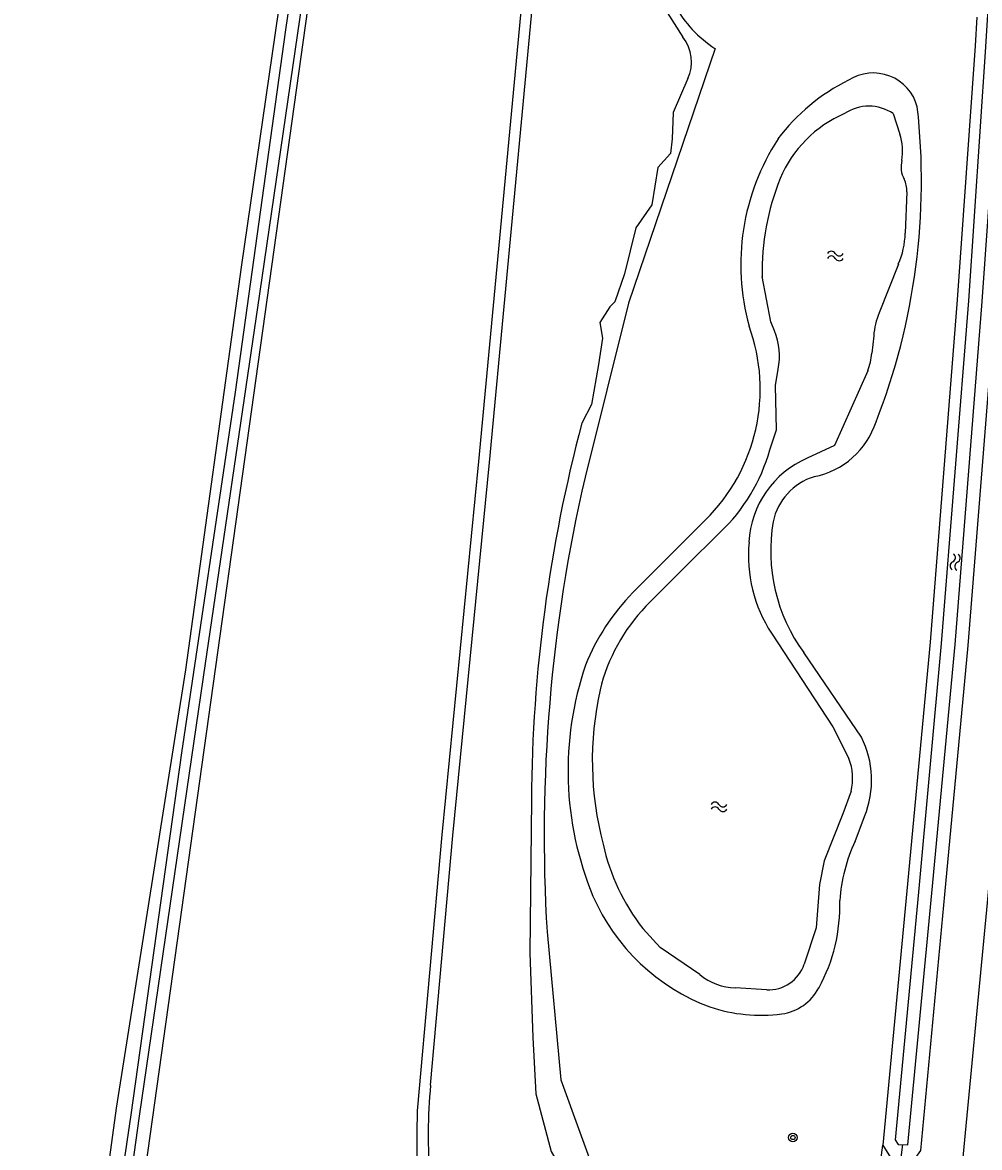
# Model space of a CAD drawing. Extents: x 124000 to 128010, y 398999 to 403000.
# Drawn here: x 126272.2 to 126362.1, y 400118.3 to 400224.1 of the extents above; entities that cross this region are included whole.
import ezdxf

# ---------------------------------------------------------------- set-up
doc = ezdxf.new("R2010")
doc.units = 0
for name, color, linetype in [('gg-knt-verharding', 7, 'Continuous'), ('gg-kntw-bovenkant insteek waterloop', 7, 'Continuous'), ('gg-kntw-waterlijn', 7, 'Continuous'), ('gg-kwrk-duiker nz buis', 7, 'Continuous'), ('gt-grn-groengrens', 7, 'Continuous'), ('gt-symb-boom', 7, 'Continuous'), ('gt-symb-watersymbool', 7, 'Continuous'), ('gx-grn-maaiveld', 7, 'Continuous')]:
    doc.layers.add(name, color=color, linetype=linetype)

# ---------------------------------------------------------------- blocks, each defined once
blk = doc.blocks.new('gt0-WA')
at = {"layer": 'gt-symb-watersymbool'}
for centre, start, end in [((-0.32, 0.02), 28.0725, 151.9275), ((0.43, 0.42), 208.0725, 331.9275), ((-0.32, -0.43), 28.0725, 151.9275), ((0.43, -0.03), 208.0725, 331.9275)]:
    blk.add_arc(centre, 0.425, start, end, dxfattribs=at)
blk = doc.blocks.new('gt0-BOOM')
at = {"layer": 'gt-symb-boom'}
for radius in [0.4, 0.2]:
    blk.add_circle((0, 0), radius, dxfattribs=at)

msp = doc.modelspace()

# ---------------------------------------------------------------- linework, layer by layer
at = {"layer": 'gg-knt-verharding'}
msp.add_lwpolyline([(126376.23, 400407.8), (126376.21, 400402.02), (126375.96, 400401.97), (126375.58, 400379.42), (126375.09, 400352.43), (126374.32, 400323.17), (126373.6, 400303.47), (126372.29, 400273.51), (126371.03, 400250.36), (126369.3, 400221.43), (126367.51, 400197.39), (126364.99, 400165.36), (126362.82, 400141.35), (126360.33, 400115.46), (126357.52, 400089.39), (126354.62, 400064.15)], dxfattribs=at)
at = {"layer": 'gg-kntw-bovenkant insteek waterloop'}
for p, q in [((126329.52, 400170.49), (126336.34, 400177.33)), ((126351, 400156.91), (126345.58, 400164.85)), ((126350.4, 400147.11), (126351.3, 400149.46))]:
    msp.add_line(p, q, dxfattribs=at)
for points in [[(126353, 400118.55), (126353.74, 400117.41), (126356.04, 400117.32), (126356.57, 400118.07), (126358.85, 400142.11), (126361.03, 400165.52), (126363.58, 400197.74), (126365.27, 400221.62), (126367.11, 400250.7), (126368.36, 400274.31), (126369.68, 400303.34), (126370.32, 400323.2), (126371.2, 400367.55), (126370.12, 400369.52), (126368.57, 400369.67), (126367.62, 400368.28)], [(126317.26, 400071.76), (126315.11, 400084.89), (126309.26, 400117.6), (126309.26, 400119.69), (126309.3, 400121.79), (126311.61, 400147.74), (126315.05, 400182.82), (126322.09, 400257.8), (126325.77, 400300.7), (126325.55, 400305.33), (126325.71, 400307.89), (126325.84, 400309.4)], [(126361.85, 400224.55), (126361.67, 400221.86), (126359.99, 400198.01), (126357.45, 400165.83), (126355.26, 400142.45), (126353, 400118.55)], [(126337.24, 400221.63), (126329.11, 400197.68), (126325.03, 400181.35)], [(126321.47, 400138.6), (126322.74, 400124.71), (126333.1, 400096.23)]]:
    msp.add_lwpolyline(points, dxfattribs=at)
for centre, radius, start, end in [((126343.59, 400231.34), 11.61, 209.3282, 236.806), ((126352.12, 400215.05), 4.27, 14.7406, 122.9892), ((126357.64, 400202.43), 18, 115.8483, 143.5672), ((126294.66, 400209.15), 61.98, 338.6066, 6.47), ((126361.32, 400201.31), 21.66, 146.9505, 195.4495), ((126324.26, 400189.61), 17.23, 314.5189, 20.1265), ((126345.06, 400188.93), 7.69, 281.1476, 341.92), ((126471.04, 400147.65), 149.85, 167.0048, 183.4641), ((126348.24, 400175.97), 5.67, 107.397, 168.0125), ((126358.89, 400174.46), 16.42, 170.5497, 215.8161), ((126344.42, 400155.92), 20.84, 135.658, 158.143), ((126354.22, 400153.75), 30.79, 161.1772, 202.4798), ((126342.99, 400152.86), 8.97, 337.7485, 26.8763), ((126364.66, 400140.48), 15.73, 155.0524, 176.0812), ((126343.52, 400149.68), 19.35, 203.4677, 249.5453), ((126332.72, 400141.12), 16.26, 331.3773, 1.5136), ((126342.82, 400135.57), 4.73, 278.453, 331.8162), ((126341.6, 400146.13), 15.36, 251.6383, 277.1706)]:
    msp.add_arc(centre, radius, start, end, dxfattribs=at)
at = {"layer": 'gg-kntw-waterlijn'}
for p, q in [((126353.99, 400215.5), (126354.61, 400213.58)), ((126355.26, 400208.15), (126355.12, 400204.27)), ((126354.47, 400201.36), (126352.66, 400196.77)), ((126352.15, 400194.63), (126351.98, 400192.98)), ((126342.11, 400133.16), (126339.15, 400133.34))]:
    msp.add_line(p, q, dxfattribs=at)
for points in [[(126354.16, 400119.06), (126354.44, 400118.63), (126355.36, 400118.6), (126357.6, 400142.23), (126359.79, 400165.62), (126362.34, 400197.83), (126364.02, 400221.7), (126365.86, 400250.77), (126367.11, 400274.37), (126368.43, 400303.39), (126369.07, 400323.23), (126369.95, 400367.24), (126369.3, 400367.41), (126368.84, 400366.94), (126368.66, 400362.81), (126367.6, 400319.13), (126367.33, 400303.43), (126365.85, 400274.81), (126364.48, 400250.9), (126362.65, 400221.77), (126361.06, 400197.91), (126358.48, 400165.72), (126356.37, 400142.33), (126354.16, 400119.06)], [(126310.52, 400124.21), (126312.61, 400147.65), (126316.05, 400182.73), (126323.09, 400257.72), (126326.78, 400300.68), (126326.55, 400305.32), (126326.71, 400307.82), (126326.9, 400308.72)], [(126337.1, 400230.71), (126334.7, 400232.22), (126333.59, 400232.38), (126332.91, 400232.29), (126332.46, 400229.33), (126331.56, 400228.31), (126332.37, 400225.61), (126334.22, 400222.68)], [(126334.69, 400218.79), (126333.31, 400215.61), (126333.21, 400213.13), (126333.05, 400211.74), (126331.87, 400210.45), (126331.31, 400206.92), (126329.81, 400204.76), (126328.74, 400200.46), (126327.84, 400197.82), (126327.37, 400197.33), (126326.43, 400195.86), (126326.67, 400194.41), (126326.3, 400191.93), (126325.64, 400188.16), (126324.73, 400186.41)], [(126342.82, 400195.08), (126342.5, 400195.94), (126341.67, 400200.18)], [(126342.38, 400183.9), (126343.02, 400185.78), (126342.92, 400189.94), (126343.17, 400191.48)], [(126351.6, 400191.34), (126348.48, 400184.32), (126345.91, 400183.12)], [(126330.75, 400169.21), (126334.44, 400172.91), (126337.72, 400176.17)], [(126342.55, 400166.67), (126348.3, 400157.87), (126349.83, 400154.91)], [(126350.02, 400151.82), (126349.24, 400149.69), (126347.49, 400145.27), (126347.07, 400143.05), (126346.76, 400138.99), (126345.63, 400135.57)], [(126319.99, 400151.03), (126319.84, 400136.64), (126320.12, 400128.69), (126320.41, 400123.4), (126321.86, 400117.96), (126322.97, 400116.02), (126325.99, 400110.95), (126327.58, 400105.26), (126328.5, 400104.42), (126330.56, 400096.37)], [(126335.8, 400134.6), (126332.09, 400137.13), (126330.46, 400138.93)]]:
    msp.add_lwpolyline(points, dxfattribs=at)
for centre, radius, start, end in [((126331.23, 400220.35), 3.8, 335.7074, 37.9375), ((126351.7, 400212.1), 4.1, 56.112, 123.888), ((126353.97, 400204.91), 11.53, 113.2671, 157.1), ((126349.9, 400211.97), 4.97, 349.73, 18.846), ((126357.1, 400210.48), 2.38, 165.2084, 208.3603), ((126365.13, 400200.64), 23.47, 158.1073, 181.1276), ((126353, 400208.3), 2.26, 356.1544, 27.5504), ((126347.59, 400204.4), 7.52, 336.0987, 358.9521), ((126358.79, 400194.2), 6.65, 157.1832, 176.2464), ((126337.09, 400192.7), 6.21, 348.6055, 22.542), ((126346.44, 400193.4), 5.55, 338.261, 355.668), ((126460.92, 400150.17), 140.93, 165.1015, 179.653), ((126326.3, 400188.32), 16.68, 313.2157, 344.6152), ((126349.48, 400174.8), 9.06, 113.217, 177.2758), ((126353.94, 400174.01), 13.56, 174.8678, 212.8138), ((126343.22, 400157.24), 17.28, 136.1647, 166.2546), ((126356.35, 400154.69), 30.64, 167.4591, 194.8253), ((126344.93, 400153.05), 5.24, 346.3415, 20.7881), ((126345.82, 400151.02), 19.54, 192.3064, 218.2086), ((126342.21, 400136.78), 3.63, 268.3304, 340.4268), ((126339.35, 400138.92), 5.59, 230.6117, 268.0106), ((126355.52, 400119.64), 45.23, 174.2031, 185.3672)]:
    msp.add_arc(centre, radius, start, end, dxfattribs=at)
at = {"layer": 'gg-kwrk-duiker nz buis'}
msp.add_line((126354.04, 400112.28), (126354.9, 400118.61), dxfattribs=at)
at = {"layer": 'gt-grn-groengrens'}
msp.add_line((126352.14, 400111.87), (126353, 400118.55), dxfattribs=at)
at = {"layer": 'gx-grn-maaiveld'}
for points in [[(126301.59, 400264.28), (126302.57, 400265.17), (126303.54, 400265.52), (126304.04, 400265.42), (126304.45, 400264.77), (126278.44, 400078.64)], [(126272.17, 400083.49), (126275.64, 400082.73), (126281.02, 400122.05), (126287.51, 400163.23), (126292.74, 400201.08), (126298.26, 400239.11), (126301.26, 400261.79), (126301.39, 400262.75)], [(126287.15, 400155.42), (126292.19, 400189.33), (126296.93, 400223.39), (126301.53, 400254.93)], [(126300.2, 400238.13), (126294.44, 400198.58), (126289.16, 400162.53), (126283.12, 400121.28), (126277.89, 400083.63)], [(126278.96, 400098.33), (126282.37, 400121.4), (126287.15, 400155.42)]]:
    msp.add_lwpolyline(points, dxfattribs=at)

# ---------------------------------------------------------------- block references
at = {"layer": 'gt-symb-boom'}
msp.add_blockref('gt0-BOOM', (126344.56, 400119.28), dxfattribs=at)
at = {"layer": 'gt-symb-watersymbool'}
for p in [(126348.49, 400202.13), (126337.56, 400150.36)]:
    msp.add_blockref('gt0-WA', p, dxfattribs=at)
at = {"layer": 'gt-symb-watersymbool', "rotation": 85.46947943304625}
msp.add_blockref('gt0-WA', (126359.79, 400173.31), dxfattribs=at)

doc.saveas('drawing.dxf')
